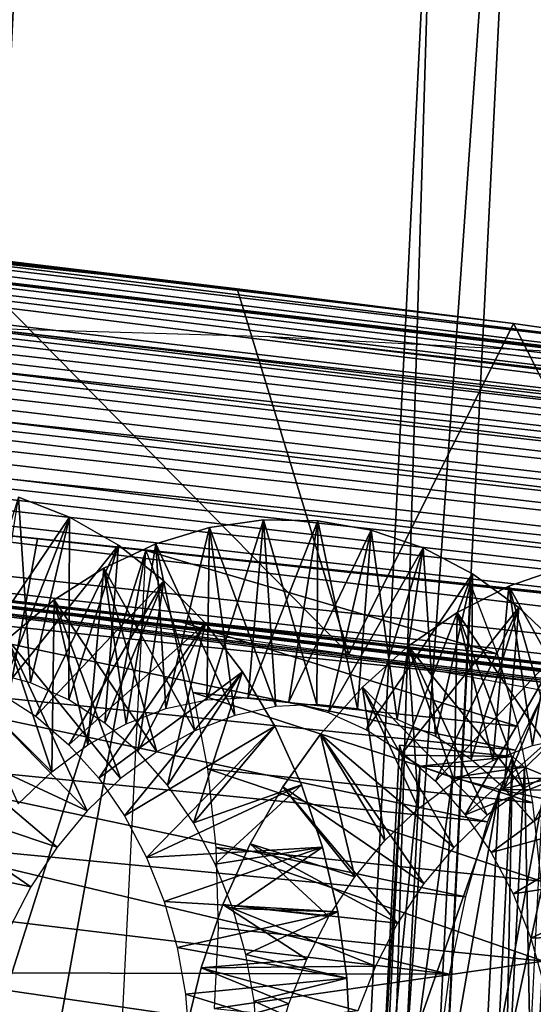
# Model space of a CAD drawing. Header units: millimetres. Extents: x -99 to 221, y -61 to 39.
# Tile 635 of 656: x 198.2 to 200.17, y 27.6 to 31.38. Entities that reach past the tile are written whole.
import ezdxf

# ---------------------------------------------------------------- set-up
doc = ezdxf.new("R2010")
doc.units = ezdxf.units.MM
doc.header["$LTSCALE"] = 33.374815
for name, color, linetype in [('101', 7, 'CONTINUOUS'), ('102', 7, 'CONTINUOUS'), ('103', 7, 'CONTINUOUS'), ('104', 7, 'CONTINUOUS'), ('112', 7, 'CONTINUOUS'), ('113', 7, 'CONTINUOUS'), ('114', 7, 'CONTINUOUS'), ('33', 7, 'CONTINUOUS'), ('34', 7, 'CONTINUOUS'), ('49', 7, 'CONTINUOUS'), ('72', 7, 'CONTINUOUS'), ('73', 7, 'CONTINUOUS'), ('93', 7, 'CONTINUOUS'), ('94', 7, 'CONTINUOUS'), ('98', 7, 'CONTINUOUS')]:
    doc.layers.add(name, color=color, linetype=linetype)

msp = doc.modelspace()

# ---------------------------------------------------------------- linework, layer by layer
at = {"layer": '101', "color": 7, "linetype": 'CONTINUOUS'}
for points in [[(199.6586, 28.5929, -225.7028), (200.0926, 28.5495, -226.1368), (199.67, 28.5539, -226.4726), (199.6586, 28.5929, -225.7028)], [(199.67, 28.5539, -226.4726), (200.0926, 28.5495, -226.1368), (199.738, 28.5122, -227.2392), (199.67, 28.5539, -226.4726)], [(200.0926, 28.5495, -226.1368), (200.1387, 28.5084, -226.9129), (199.738, 28.5122, -227.2392), (200.0926, 28.5495, -226.1368)], [(199.738, 28.5122, -227.2392), (200.1387, 28.5084, -226.9129), (199.8622, 28.468, -227.9987), (199.738, 28.5122, -227.2392)], [(200.1387, 28.5084, -226.9129), (200.2447, 28.4647, -227.6829), (199.8622, 28.468, -227.9987), (200.1387, 28.5084, -226.9129)], [(199.8622, 28.468, -227.9987), (200.2447, 28.4647, -227.6829), (200.0418, 28.4216, -228.7468), (199.8622, 28.468, -227.9987)], [(200.2447, 28.4647, -227.6829), (200.4101, 28.4184, -228.4423), (200.0418, 28.4216, -228.7468), (200.2447, 28.4647, -227.6829)], [(200.0418, 28.4216, -228.7468), (200.4101, 28.4184, -228.4423), (200.2761, 28.3733, -229.4795), (200.0418, 28.4216, -228.7468)]]:
    msp.add_3dface(points, dxfattribs=at)
at = {"layer": '102', "color": 7, "linetype": 'CONTINUOUS'}
for points in [[(199.5838, 27.0966, -225.628), (199.6586, 28.5929, -225.7028), (199.67, 28.5539, -226.4726), (199.5838, 27.0966, -225.628)], [(199.5952, 27.0576, -226.3978), (199.5838, 27.0966, -225.628), (199.67, 28.5539, -226.4726), (199.5952, 27.0576, -226.3978)], [(199.5952, 27.0576, -226.3978), (199.67, 28.5539, -226.4726), (199.738, 28.5122, -227.2392), (199.5952, 27.0576, -226.3978)], [(199.6632, 27.0159, -227.1645), (199.5952, 27.0576, -226.3978), (199.738, 28.5122, -227.2392), (199.6632, 27.0159, -227.1645)], [(199.6632, 27.0159, -227.1645), (199.738, 28.5122, -227.2392), (199.8622, 28.468, -227.9987), (199.6632, 27.0159, -227.1645)], [(199.7874, 26.9717, -227.9239), (199.6632, 27.0159, -227.1645), (199.8622, 28.468, -227.9987), (199.7874, 26.9717, -227.9239)], [(199.7874, 26.9717, -227.9239), (199.8622, 28.468, -227.9987), (200.0418, 28.4216, -228.7468), (199.7874, 26.9717, -227.9239)], [(199.9671, 26.9254, -228.672), (199.7874, 26.9717, -227.9239), (200.0418, 28.4216, -228.7468), (199.9671, 26.9254, -228.672)], [(199.9671, 26.9254, -228.672), (200.0418, 28.4216, -228.7468), (200.2761, 28.3733, -229.4795), (199.9671, 26.9254, -228.672)], [(200.2013, 26.877, -229.4047), (199.9671, 26.9254, -228.672), (200.2761, 28.3733, -229.4795), (200.2013, 26.877, -229.4047)]]:
    msp.add_3dface(points, dxfattribs=at)
at = {"layer": '103', "color": 7, "linetype": 'CONTINUOUS'}
for points in [[(199.5838, 27.0966, -225.628), (200.0926, 28.5495, -226.1368), (199.6586, 28.5929, -225.7028), (199.5838, 27.0966, -225.628)], [(199.5838, 27.0966, -225.628), (200.0179, 27.0533, -226.062), (200.0926, 28.5495, -226.1368), (199.5838, 27.0966, -225.628)]]:
    msp.add_3dface(points, dxfattribs=at)
at = {"layer": '104', "color": 7, "linetype": 'CONTINUOUS'}
for points in [[(200.0179, 27.0533, -226.062), (200.0639, 27.0122, -226.8381), (200.0926, 28.5495, -226.1368), (200.0179, 27.0533, -226.062)], [(200.0639, 27.0122, -226.8381), (200.1387, 28.5084, -226.9129), (200.0926, 28.5495, -226.1368), (200.0639, 27.0122, -226.8381)], [(200.0639, 27.0122, -226.8381), (200.1699, 26.9684, -227.6081), (200.1387, 28.5084, -226.9129), (200.0639, 27.0122, -226.8381)], [(200.1699, 26.9684, -227.6081), (200.2447, 28.4647, -227.6829), (200.1387, 28.5084, -226.9129), (200.1699, 26.9684, -227.6081)], [(200.1699, 26.9684, -227.6081), (200.3353, 26.9222, -228.3675), (200.2447, 28.4647, -227.6829), (200.1699, 26.9684, -227.6081)]]:
    msp.add_3dface(points, dxfattribs=at)
at = {"layer": '112', "color": 7, "linetype": 'CONTINUOUS'}
for points in [[(200.351, 29.1617, -230.6737), (199.9335, 29.2066, -230.2443), (199.7737, 26.01, -230.0845), (200.351, 29.1617, -230.6737)], [(200.7678, 29.1168, -231.1023), (200.351, 29.1617, -230.6737), (199.7737, 26.01, -230.0845), (200.7678, 29.1168, -231.1023)], [(199.7737, 26.01, -230.0845), (200.1915, 25.9703, -230.5142), (200.7678, 29.1168, -231.1023), (199.7737, 26.01, -230.0845)]]:
    msp.add_3dface(points, dxfattribs=at)
at = {"layer": '113', "color": 7, "linetype": 'CONTINUOUS'}
for points in [[(198.2652, 29.3862, -228.5286), (197.8477, 29.4311, -228.0993), (197.6866, 26.2085, -227.9382), (198.2652, 29.3862, -228.5286)], [(198.682, 29.3413, -228.9573), (198.2652, 29.3862, -228.5286), (197.6866, 26.2085, -227.9382), (198.682, 29.3413, -228.9573)], [(197.6866, 26.2085, -227.9382), (198.1044, 26.1688, -228.3678), (198.682, 29.3413, -228.9573), (197.6866, 26.2085, -227.9382)], [(198.5215, 26.1291, -228.7967), (198.682, 29.3413, -228.9573), (198.1044, 26.1688, -228.3678), (198.5215, 26.1291, -228.7967)]]:
    msp.add_3dface(points, dxfattribs=at)
at = {"layer": '114', "color": 7, "linetype": 'CONTINUOUS'}
msp.add_3dface([(200.5038, 25.6397, -237.2576), (200.0741, 25.6794, -236.8397), (200.2317, 28.8322, -236.9973), (200.5038, 25.6397, -237.2576)], dxfattribs=at)
at = {"layer": '33', "color": 7, "linetype": 'CONTINUOUS'}
for points in [[(198.4073, 36.1419, -212.6153), (194.9749, 2.5358, -212.6885), (196.5407, 36.8338, -214.551), (198.4073, 36.1419, -212.6153)], [(198.4073, 36.1419, -212.6153), (193.6646, -58.7521, -207.8727), (194.2771, -22.8143, -210.8524), (198.4073, 36.1419, -212.6153)], [(200.2358, 35.3009, -210.7027), (193.6646, -58.7521, -207.8727), (198.4073, 36.1419, -212.6153), (200.2358, 35.3009, -210.7027)], [(194.2771, -22.8143, -210.8524), (195.4275, 0.2041, -212.0029), (198.4073, 36.1419, -212.6153), (194.2771, -22.8143, -210.8524)], [(195.1232, 2.1895, -212.5057), (194.9749, 2.5358, -212.6885), (198.4073, 36.1419, -212.6153), (195.1232, 2.1895, -212.5057)], [(195.2437, 1.8207, -212.3482), (195.1232, 2.1895, -212.5057), (198.4073, 36.1419, -212.6153), (195.2437, 1.8207, -212.3482)], [(195.3353, 1.4335, -212.218), (195.2437, 1.8207, -212.3482), (198.4073, 36.1419, -212.6153), (195.3353, 1.4335, -212.218)], [(195.3968, 1.032, -212.1163), (195.3353, 1.4335, -212.218), (198.4073, 36.1419, -212.6153), (195.3968, 1.032, -212.1163)], [(195.4277, 0.6208, -212.0443), (195.3968, 1.032, -212.1163), (198.4073, 36.1419, -212.6153), (195.4277, 0.6208, -212.0443)], [(195.4275, 0.2041, -212.0029), (195.4277, 0.6208, -212.0443), (198.4073, 36.1419, -212.6153), (195.4275, 0.2041, -212.0029)], [(195.5772, -57.9111, -206.0442), (193.6646, -58.7521, -207.8727), (200.2358, 35.3009, -210.7027), (195.5772, -57.9111, -206.0442)], [(202.0207, 34.3131, -208.819), (195.5772, -57.9111, -206.0442), (200.2358, 35.3009, -210.7027), (202.0207, 34.3131, -208.819)], [(197.4609, -56.9233, -204.2592), (195.5772, -57.9111, -206.0442), (202.0207, 34.3131, -208.819), (197.4609, -56.9233, -204.2592)], [(203.7563, 33.1819, -206.9705), (197.4609, -56.9233, -204.2592), (202.0207, 34.3131, -208.819), (203.7563, 33.1819, -206.9705)], [(199.3095, -55.7921, -202.5237), (197.4609, -56.9233, -204.2592), (203.7563, 33.1819, -206.9705), (199.3095, -55.7921, -202.5237)], [(205.4371, 31.9106, -205.1626), (199.3095, -55.7921, -202.5237), (203.7563, 33.1819, -206.9705), (205.4371, 31.9106, -205.1626)], [(201.1174, -54.5208, -200.8429), (199.3095, -55.7921, -202.5237), (205.4371, 31.9106, -205.1626), (201.1174, -54.5208, -200.8429)]]:
    msp.add_3dface(points, dxfattribs=at)
at = {"layer": '34', "color": 7, "linetype": 'CONTINUOUS'}
for points in [[(199.7943, 32.4747, -199.5198), (198.1135, 33.7459, -201.3277), (195.4746, -53.9568, -195.2001), (199.7943, 32.4747, -199.5198)], [(197.236, -52.5496, -193.5794), (199.7943, 32.4747, -199.5198), (195.4746, -53.9568, -195.2001), (197.236, -52.5496, -193.5794)], [(201.415, 31.0675, -197.7584), (199.7943, 32.4747, -199.5198), (197.236, -52.5496, -193.5794), (201.415, 31.0675, -197.7584)], [(198.9454, -51.0108, -192.0238), (201.415, 31.0675, -197.7584), (197.236, -52.5496, -193.5794), (198.9454, -51.0108, -192.0238)], [(202.9706, 29.5287, -196.049), (201.415, 31.0675, -197.7584), (198.9454, -51.0108, -192.0238), (202.9706, 29.5287, -196.049)], [(200.5973, -49.3454, -190.5384), (202.9706, 29.5287, -196.049), (198.9454, -51.0108, -192.0238), (200.5973, -49.3454, -190.5384)]]:
    msp.add_3dface(points, dxfattribs=at)
at = {"layer": '49', "color": 7, "linetype": 'CONTINUOUS'}
msp.add_3dface([(199.7943, 32.4747, -199.5198), (201.415, 31.0675, -197.7584), (200.3398, 32.876, -199.7233), (199.7943, 32.4747, -199.5198)], dxfattribs=at)
at = {"layer": '72', "linetype": 'CONTINUOUS'}
for points in [[(198.3888, 29.4687, -231.0031), (198.1916, 29.5453, -231.1492), (197.9742, 28.8588, -231.0584), (198.3888, 29.4687, -231.0031)], [(198.1212, 28.7929, -230.9693), (198.3888, 29.4687, -231.0031), (197.9742, 28.8588, -231.0584), (198.1212, 28.7929, -230.9693)], [(198.5762, 29.3612, -230.8638), (198.3888, 29.4687, -231.0031), (198.1212, 28.7929, -230.9693), (198.5762, 29.3612, -230.8638)], [(199.0756, 28.7758, -232.6557), (199.1353, 29.4584, -232.8994), (198.9173, 28.7671, -232.7488), (199.0756, 28.7758, -232.6557)], [(199.1353, 29.4584, -232.8994), (198.9266, 29.4287, -233.0464), (198.9173, 28.7671, -232.7488), (199.1353, 29.4584, -232.8994)], [(199.3439, 29.4552, -232.7492), (199.1353, 29.4584, -232.8994), (199.0756, 28.7758, -232.6557), (199.3439, 29.4552, -232.7492)], [(199.232, 28.7593, -232.5618), (199.3439, 29.4552, -232.7492), (199.0756, 28.7758, -232.6557), (199.232, 28.7593, -232.5618)], [(199.5494, 29.4191, -232.5989), (199.3439, 29.4552, -232.7492), (199.232, 28.7593, -232.5618), (199.5494, 29.4191, -232.5989)], [(198.9266, 29.4287, -233.0464), (198.7207, 29.3668, -233.1873), (198.7594, 28.733, -232.8386), (198.9266, 29.4287, -233.0464)], [(198.9173, 28.7671, -232.7488), (198.9266, 29.4287, -233.0464), (198.7594, 28.733, -232.8386), (198.9173, 28.7671, -232.7488)], [(199.3847, 28.7179, -232.4692), (199.5494, 29.4191, -232.5989), (199.232, 28.7593, -232.5618), (199.3847, 28.7179, -232.4692)], [(199.7486, 29.3508, -232.4516), (199.5494, 29.4191, -232.5989), (199.3847, 28.7179, -232.4692), (199.7486, 29.3508, -232.4516)], [(198.2591, 28.7042, -230.8868), (198.5762, 29.3612, -230.8638), (198.1212, 28.7929, -230.9693), (198.2591, 28.7042, -230.8868)], [(198.7511, 29.2248, -230.7339), (198.5762, 29.3612, -230.8638), (198.2591, 28.7042, -230.8868), (198.7511, 29.2248, -230.7339)], [(198.7207, 29.3668, -233.1873), (198.5208, 29.2736, -233.3192), (198.6059, 28.6747, -232.9218), (198.7207, 29.3668, -233.1873)], [(198.7594, 28.733, -232.8386), (198.7207, 29.3668, -233.1873), (198.6059, 28.6747, -232.9218), (198.7594, 28.733, -232.8386)], [(199.5316, 28.652, -232.3801), (199.7486, 29.3508, -232.4516), (199.3847, 28.7179, -232.4692), (199.5316, 28.652, -232.3801)], [(199.9388, 29.2513, -232.3102), (199.7486, 29.3508, -232.4516), (199.5316, 28.652, -232.3801), (199.9388, 29.2513, -232.3102)], [(198.5208, 29.2736, -233.3192), (198.3295, 29.1508, -233.4394), (198.4594, 28.5936, -232.9961), (198.5208, 29.2736, -233.3192)], [(198.6059, 28.6747, -232.9218), (198.5208, 29.2736, -233.3192), (198.4594, 28.5936, -232.9961), (198.6059, 28.6747, -232.9218)], [(200.2829, 29.2745, -234.4948), (200.0783, 29.2043, -234.6336), (200.1698, 28.5919, -234.2495), (200.2829, 29.2745, -234.4948)], [(200.3275, 28.626, -234.1598), (200.2829, 29.2745, -234.4948), (200.1698, 28.5919, -234.2495), (200.3275, 28.626, -234.1598)], [(198.3861, 28.5944, -230.813), (198.7511, 29.2248, -230.7339), (198.2591, 28.7042, -230.8868), (198.3861, 28.5944, -230.813)], [(198.9111, 29.0615, -230.6164), (198.7511, 29.2248, -230.7339), (198.3861, 28.5944, -230.813), (198.9111, 29.0615, -230.6164)], [(199.6695, 28.5634, -232.2976), (199.9388, 29.2513, -232.3102), (199.5316, 28.652, -232.3801), (199.6695, 28.5634, -232.2976)], [(200.1172, 29.1222, -232.1776), (199.9388, 29.2513, -232.3102), (199.6695, 28.5634, -232.2976), (200.1172, 29.1222, -232.1776)], [(200.0783, 29.2043, -234.6336), (199.8803, 29.1032, -234.7627), (200.0166, 28.5337, -234.3325), (200.0783, 29.2043, -234.6336)], [(200.1698, 28.5919, -234.2495), (200.0783, 29.2043, -234.6336), (200.0166, 28.5337, -234.3325), (200.1698, 28.5919, -234.2495)], [(198.3295, 29.1508, -233.4394), (198.1498, 29.0006, -233.5454), (198.3202, 28.4905, -233.0602), (198.3295, 29.1508, -233.4394)], [(198.4594, 28.5936, -232.9961), (198.3295, 29.1508, -233.4394), (198.3202, 28.4905, -233.0602), (198.4594, 28.5936, -232.9961)], [(199.7966, 28.4536, -232.2238), (200.1172, 29.1222, -232.1776), (199.6695, 28.5634, -232.2976), (199.7966, 28.4536, -232.2238)], [(200.2814, 28.9658, -232.0566), (200.1172, 29.1222, -232.1776), (199.7966, 28.4536, -232.2238), (200.2814, 28.9658, -232.0566)], [(199.8803, 29.1032, -234.7627), (199.6919, 28.973, -234.8794), (199.8701, 28.4527, -234.4068), (199.8803, 29.1032, -234.7627)], [(200.0166, 28.5337, -234.3325), (199.8803, 29.1032, -234.7627), (199.8701, 28.4527, -234.4068), (200.0166, 28.5337, -234.3325)], [(198.5005, 28.4656, -230.75), (198.9111, 29.0615, -230.6164), (198.3861, 28.5944, -230.813), (198.5005, 28.4656, -230.75)], [(199.054, 28.8742, -230.5135), (198.9111, 29.0615, -230.6164), (198.5005, 28.4656, -230.75), (199.054, 28.8742, -230.5135)], [(198.1498, 29.0006, -233.5454), (197.9842, 28.8256, -233.6347), (198.3202, 28.4905, -233.0602), (198.1498, 29.0006, -233.5454)], [(199.6919, 28.973, -234.8794), (199.5156, 28.816, -234.9812), (199.731, 28.3495, -234.4709), (199.6919, 28.973, -234.8794)], [(199.8701, 28.4527, -234.4068), (199.6919, 28.973, -234.8794), (199.731, 28.3495, -234.4709), (199.8701, 28.4527, -234.4068)], [(199.911, 28.3248, -232.1607), (200.2814, 28.9658, -232.0566), (199.7966, 28.4536, -232.2238), (199.911, 28.3248, -232.1607)], [(200.429, 28.7845, -231.9496), (200.2814, 28.9658, -232.0566), (199.911, 28.3248, -232.1607), (200.429, 28.7845, -231.9496)], [(198.6004, 28.3203, -230.6997), (199.054, 28.8742, -230.5135), (198.5005, 28.4656, -230.75), (198.6004, 28.3203, -230.6997)], [(199.1778, 28.666, -230.4277), (199.054, 28.8742, -230.5135), (198.6004, 28.3203, -230.6997), (199.1778, 28.666, -230.4277)], [(198.3202, 28.4905, -233.0602), (197.9842, 28.8256, -233.6347), (198.1912, 28.3671, -233.1119), (198.3202, 28.4905, -233.0602)], [(199.5156, 28.816, -234.9812), (199.3541, 28.6349, -235.0659), (199.6021, 28.2263, -234.5225), (199.5156, 28.816, -234.9812)], [(199.731, 28.3495, -234.4709), (199.5156, 28.816, -234.9812), (199.6021, 28.2263, -234.5225), (199.731, 28.3495, -234.4709)], [(200.5579, 28.5814, -231.8591), (200.429, 28.7845, -231.9496), (199.911, 28.3248, -232.1607), (200.5579, 28.5814, -231.8591)], [(198.6848, 28.1613, -230.6637), (199.1778, 28.666, -230.4277), (198.6004, 28.3203, -230.6997), (198.6848, 28.1613, -230.6637)], [(199.2809, 28.4402, -230.3607), (199.1778, 28.666, -230.4277), (198.6848, 28.1613, -230.6637), (199.2809, 28.4402, -230.3607)], [(199.3541, 28.6349, -235.0659), (199.2094, 28.4328, -235.1316), (199.4868, 28.0869, -234.5593), (199.3541, 28.6349, -235.0659)], [(199.6021, 28.2263, -234.5225), (199.3541, 28.6349, -235.0659), (199.4868, 28.0869, -234.5593), (199.6021, 28.2263, -234.5225)], [(200.0109, 28.1797, -232.1105), (200.5579, 28.5814, -231.8591), (199.911, 28.3248, -232.1607), (200.0109, 28.1797, -232.1105)], [(200.6667, 28.3599, -231.787), (200.5579, 28.5814, -231.8591), (200.0109, 28.1797, -232.1105), (200.6667, 28.3599, -231.787)], [(199.3622, 28.2008, -230.3142), (199.2809, 28.4402, -230.3607), (198.6848, 28.1613, -230.6637), (199.3622, 28.2008, -230.3142)], [(199.2094, 28.4328, -235.1316), (199.0837, 28.2132, -235.1766), (199.4868, 28.0869, -234.5593), (199.2094, 28.4328, -235.1316)], [(200.0953, 28.0207, -232.0745), (200.6667, 28.3599, -231.787), (200.0109, 28.1797, -232.1105), (200.0953, 28.0207, -232.0745)], [(200.7538, 28.1237, -231.7351), (200.6667, 28.3599, -231.787), (200.0953, 28.0207, -232.0745), (200.7538, 28.1237, -231.7351)], [(198.7525, 27.9912, -230.6434), (199.3622, 28.2008, -230.3142), (198.6848, 28.1613, -230.6637), (198.7525, 27.9912, -230.6434)], [(199.4207, 27.9517, -230.2896), (199.3622, 28.2008, -230.3142), (198.7525, 27.9912, -230.6434), (199.4207, 27.9517, -230.2896)], [(199.0837, 28.2132, -235.1766), (198.9784, 27.9798, -235.1998), (199.3863, 27.9344, -234.5801), (199.0837, 28.2132, -235.1766)], [(199.4868, 28.0869, -234.5593), (199.0837, 28.2132, -235.1766), (199.3863, 27.9344, -234.5801), (199.4868, 28.0869, -234.5593)], [(200.1631, 27.8505, -232.0542), (200.7538, 28.1237, -231.7351), (200.0953, 28.0207, -232.0745), (200.1631, 27.8505, -232.0542)], [(200.8183, 27.8768, -231.7046), (200.7538, 28.1237, -231.7351), (200.1631, 27.8505, -232.0542), (200.8183, 27.8768, -231.7046)], [(198.8025, 27.8145, -230.6401), (199.4207, 27.9517, -230.2896), (198.7525, 27.9912, -230.6434), (198.8025, 27.8145, -230.6401)], [(198.9784, 27.9798, -235.1998), (198.895, 27.7367, -235.2002), (199.3011, 27.7699, -234.584), (198.9784, 27.9798, -235.1998)], [(199.3863, 27.9344, -234.5801), (198.9784, 27.9798, -235.1998), (199.3011, 27.7699, -234.584), (199.3863, 27.9344, -234.5801)], [(199.4559, 27.6971, -230.2877), (199.4207, 27.9517, -230.2896), (198.8025, 27.8145, -230.6401), (199.4559, 27.6971, -230.2877)], [(200.2132, 27.6735, -232.0508), (200.8183, 27.8768, -231.7046), (200.1631, 27.8505, -232.0542), (200.2132, 27.6735, -232.0508)], [(198.8345, 27.6348, -230.6543), (199.4559, 27.6971, -230.2877), (198.8025, 27.8145, -230.6401), (198.8345, 27.6348, -230.6543)], [(199.3011, 27.7699, -234.584), (198.895, 27.7367, -235.2002), (199.2328, 27.5978, -234.5701), (199.3011, 27.7699, -234.584)], [(198.895, 27.7367, -235.2002), (198.8343, 27.488, -235.1773), (199.2328, 27.5978, -234.5701), (198.895, 27.7367, -235.2002)], [(199.4677, 27.4412, -230.3091), (199.4559, 27.6971, -230.2877), (198.8345, 27.6348, -230.6543), (199.4677, 27.4412, -230.3091)], [(198.8487, 27.4539, -230.6865), (199.4677, 27.4412, -230.3091), (198.8345, 27.6348, -230.6543), (198.8487, 27.4539, -230.6865)], [(199.2328, 27.5978, -234.5701), (198.8343, 27.488, -235.1773), (199.1828, 27.4232, -234.5381), (199.2328, 27.5978, -234.5701)]]:
    msp.add_3dface(points, dxfattribs=at)
at = {"layer": '73', "linetype": 'CONTINUOUS'}
for points in [[(198.0859, 28.8738, -231.4157), (198.1916, 29.5453, -231.1492), (198.2387, 28.8324, -231.323), (198.0859, 28.8738, -231.4157)], [(198.1916, 29.5453, -231.1492), (198.3888, 29.4687, -231.0031), (198.2387, 28.8324, -231.323), (198.1916, 29.5453, -231.1492)], [(198.2387, 28.8324, -231.323), (198.3888, 29.4687, -231.0031), (198.3858, 28.7664, -231.2339), (198.2387, 28.8324, -231.323)], [(198.3888, 29.4687, -231.0031), (198.5762, 29.3612, -230.8638), (198.3858, 28.7664, -231.2339), (198.3888, 29.4687, -231.0031)], [(198.9266, 29.4287, -233.0464), (199.1353, 29.4584, -232.8994), (199.1819, 28.7406, -233.0134), (198.9266, 29.4287, -233.0464)], [(199.1353, 29.4584, -232.8994), (199.3439, 29.4552, -232.7492), (199.3402, 28.7493, -232.9203), (199.1353, 29.4584, -232.8994)], [(199.1819, 28.7406, -233.0134), (199.1353, 29.4584, -232.8994), (199.3402, 28.7493, -232.9203), (199.1819, 28.7406, -233.0134)], [(199.3402, 28.7493, -232.9203), (199.3439, 29.4552, -232.7492), (199.4966, 28.7328, -232.8264), (199.3402, 28.7493, -232.9203)], [(199.3439, 29.4552, -232.7492), (199.5494, 29.4191, -232.5989), (199.4966, 28.7328, -232.8264), (199.3439, 29.4552, -232.7492)], [(198.7207, 29.3668, -233.1873), (198.9266, 29.4287, -233.0464), (199.024, 28.7066, -233.1032), (198.7207, 29.3668, -233.1873)], [(199.024, 28.7066, -233.1032), (198.9266, 29.4287, -233.0464), (199.1819, 28.7406, -233.0134), (199.024, 28.7066, -233.1032)], [(199.4966, 28.7328, -232.8264), (199.5494, 29.4191, -232.5989), (199.6493, 28.6914, -232.7338), (199.4966, 28.7328, -232.8264)], [(199.5494, 29.4191, -232.5989), (199.7486, 29.3508, -232.4516), (199.6493, 28.6914, -232.7338), (199.5494, 29.4191, -232.5989)], [(198.3858, 28.7664, -231.2339), (198.5762, 29.3612, -230.8638), (198.5237, 28.6777, -231.1514), (198.3858, 28.7664, -231.2339)], [(198.5208, 29.2736, -233.3192), (198.7207, 29.3668, -233.1873), (198.8705, 28.6482, -233.1864), (198.5208, 29.2736, -233.3192)], [(198.5762, 29.3612, -230.8638), (198.7511, 29.2248, -230.7339), (198.5237, 28.6777, -231.1514), (198.5762, 29.3612, -230.8638)], [(198.8705, 28.6482, -233.1864), (198.7207, 29.3668, -233.1873), (199.024, 28.7066, -233.1032), (198.8705, 28.6482, -233.1864)], [(199.6493, 28.6914, -232.7338), (199.7486, 29.3508, -232.4516), (199.7962, 28.6256, -232.6447), (199.6493, 28.6914, -232.7338)], [(199.7486, 29.3508, -232.4516), (199.9388, 29.2513, -232.3102), (199.7962, 28.6256, -232.6447), (199.7486, 29.3508, -232.4516)], [(198.3295, 29.1508, -233.4394), (198.5208, 29.2736, -233.3192), (198.7239, 28.5672, -233.2607), (198.3295, 29.1508, -233.4394)], [(198.7239, 28.5672, -233.2607), (198.5208, 29.2736, -233.3192), (198.8705, 28.6482, -233.1864), (198.7239, 28.5672, -233.2607)], [(200.0783, 29.2043, -234.6336), (200.2829, 29.2745, -234.4948), (200.4344, 28.5655, -234.514), (200.0783, 29.2043, -234.6336)], [(198.5237, 28.6777, -231.1514), (198.7511, 29.2248, -230.7339), (198.6507, 28.5679, -231.0776), (198.5237, 28.6777, -231.1514)], [(198.7511, 29.2248, -230.7339), (198.9111, 29.0615, -230.6164), (198.6507, 28.5679, -231.0776), (198.7511, 29.2248, -230.7339)], [(199.7962, 28.6256, -232.6447), (199.9388, 29.2513, -232.3102), (199.9341, 28.537, -232.5622), (199.7962, 28.6256, -232.6447)], [(199.9388, 29.2513, -232.3102), (200.1172, 29.1222, -232.1776), (199.9341, 28.537, -232.5622), (199.9388, 29.2513, -232.3102)], [(199.8803, 29.1032, -234.7627), (200.0783, 29.2043, -234.6336), (200.2812, 28.5072, -234.5971), (199.8803, 29.1032, -234.7627)], [(200.2812, 28.5072, -234.5971), (200.0783, 29.2043, -234.6336), (200.4344, 28.5655, -234.514), (200.2812, 28.5072, -234.5971)], [(198.1498, 29.0006, -233.5454), (198.3295, 29.1508, -233.4394), (198.5848, 28.464, -233.3248), (198.1498, 29.0006, -233.5454)], [(198.5848, 28.464, -233.3248), (198.3295, 29.1508, -233.4394), (198.7239, 28.5672, -233.2607), (198.5848, 28.464, -233.3248)], [(199.9341, 28.537, -232.5622), (200.1172, 29.1222, -232.1776), (200.0612, 28.4271, -232.4884), (199.9341, 28.537, -232.5622)], [(200.1172, 29.1222, -232.1776), (200.2814, 28.9658, -232.0566), (200.0612, 28.4271, -232.4884), (200.1172, 29.1222, -232.1776)], [(199.6919, 28.973, -234.8794), (199.8803, 29.1032, -234.7627), (200.1347, 28.4262, -234.6714), (199.6919, 28.973, -234.8794)], [(200.1347, 28.4262, -234.6714), (199.8803, 29.1032, -234.7627), (200.2812, 28.5072, -234.5971), (200.1347, 28.4262, -234.6714)], [(198.6507, 28.5679, -231.0776), (198.9111, 29.0615, -230.6164), (198.7651, 28.4391, -231.0146), (198.6507, 28.5679, -231.0776)], [(198.9111, 29.0615, -230.6164), (199.054, 28.8742, -230.5135), (198.7651, 28.4391, -231.0146), (198.9111, 29.0615, -230.6164)], [(197.9842, 28.8256, -233.6347), (198.1498, 29.0006, -233.5454), (198.4558, 28.3406, -233.3765), (197.9842, 28.8256, -233.6347)], [(198.4558, 28.3406, -233.3765), (198.1498, 29.0006, -233.5454), (198.5848, 28.464, -233.3248), (198.4558, 28.3406, -233.3765)], [(199.5156, 28.816, -234.9812), (199.6919, 28.973, -234.8794), (199.9956, 28.3231, -234.7355), (199.5156, 28.816, -234.9812)], [(199.9956, 28.3231, -234.7355), (199.6919, 28.973, -234.8794), (200.1347, 28.4262, -234.6714), (199.9956, 28.3231, -234.7355)], [(200.2814, 28.9658, -232.0566), (200.429, 28.7845, -231.9496), (200.0612, 28.4271, -232.4884), (200.2814, 28.9658, -232.0566)], [(198.7651, 28.4391, -231.0146), (199.054, 28.8742, -230.5135), (198.865, 28.2939, -230.9643), (198.7651, 28.4391, -231.0146)], [(199.054, 28.8742, -230.5135), (199.1778, 28.666, -230.4277), (198.865, 28.2939, -230.9643), (199.054, 28.8742, -230.5135)], [(197.8349, 28.6287, -233.7056), (197.9842, 28.8256, -233.6347), (198.4558, 28.3406, -233.3765), (197.8349, 28.6287, -233.7056)], [(199.3541, 28.6349, -235.0659), (199.5156, 28.816, -234.9812), (199.8667, 28.1998, -234.7871), (199.3541, 28.6349, -235.0659)], [(199.8667, 28.1998, -234.7871), (199.5156, 28.816, -234.9812), (199.9956, 28.3231, -234.7355), (199.8667, 28.1998, -234.7871)], [(200.0612, 28.4271, -232.4884), (200.429, 28.7845, -231.9496), (200.1756, 28.2983, -232.4253), (200.0612, 28.4271, -232.4884)], [(199.1778, 28.666, -230.4277), (199.2809, 28.4402, -230.3607), (198.865, 28.2939, -230.9643), (199.1778, 28.666, -230.4277)], [(197.704, 28.4133, -233.7562), (197.8349, 28.6287, -233.7056), (198.3404, 28.2011, -233.4132), (197.704, 28.4133, -233.7562)], [(198.3404, 28.2011, -233.4132), (197.8349, 28.6287, -233.7056), (198.4558, 28.3406, -233.3765), (198.3404, 28.2011, -233.4132)], [(199.2094, 28.4328, -235.1316), (199.3541, 28.6349, -235.0659), (199.7514, 28.0605, -234.8239), (199.2094, 28.4328, -235.1316)], [(199.7514, 28.0605, -234.8239), (199.3541, 28.6349, -235.0659), (199.8667, 28.1998, -234.7871), (199.7514, 28.0605, -234.8239)], [(198.865, 28.2939, -230.9643), (199.2809, 28.4402, -230.3607), (198.9494, 28.1349, -230.9283), (198.865, 28.2939, -230.9643)], [(199.2809, 28.4402, -230.3607), (199.3622, 28.2008, -230.3142), (198.9494, 28.1349, -230.9283), (199.2809, 28.4402, -230.3607)], [(199.0837, 28.2132, -235.1766), (199.2094, 28.4328, -235.1316), (199.6509, 27.9079, -234.8447), (199.0837, 28.2132, -235.1766)], [(199.6509, 27.9079, -234.8447), (199.2094, 28.4328, -235.1316), (199.7514, 28.0605, -234.8239), (199.6509, 27.9079, -234.8447)], [(197.5933, 28.1832, -233.7852), (197.704, 28.4133, -233.7562), (198.24, 28.0486, -233.434), (197.5933, 28.1832, -233.7852)], [(198.24, 28.0486, -233.434), (197.704, 28.4133, -233.7562), (198.3404, 28.2011, -233.4132), (198.24, 28.0486, -233.434)], [(198.9494, 28.1349, -230.9283), (199.3622, 28.2008, -230.3142), (199.0171, 27.9648, -230.908), (198.9494, 28.1349, -230.9283)], [(198.9784, 27.9798, -235.1998), (199.0837, 28.2132, -235.1766), (199.6509, 27.9079, -234.8447), (198.9784, 27.9798, -235.1998)], [(199.3622, 28.2008, -230.3142), (199.4207, 27.9517, -230.2896), (199.0171, 27.9648, -230.908), (199.3622, 28.2008, -230.3142)], [(198.1549, 27.8843, -233.4379), (197.5933, 28.1832, -233.7852), (198.24, 28.0486, -233.434), (198.1549, 27.8843, -233.4379)], [(198.895, 27.7367, -235.2002), (198.9784, 27.9798, -235.1998), (199.5657, 27.7435, -234.8486), (198.895, 27.7367, -235.2002)], [(199.5657, 27.7435, -234.8486), (198.9784, 27.9798, -235.1998), (199.6509, 27.9079, -234.8447), (199.5657, 27.7435, -234.8486)], [(199.0171, 27.9648, -230.908), (199.4207, 27.9517, -230.2896), (199.0671, 27.7881, -230.9047), (199.0171, 27.9648, -230.908)], [(199.4207, 27.9517, -230.2896), (199.4559, 27.6971, -230.2877), (199.0671, 27.7881, -230.9047), (199.4207, 27.9517, -230.2896)], [(199.0671, 27.7881, -230.9047), (199.4559, 27.6971, -230.2877), (199.0991, 27.6083, -230.9189), (199.0671, 27.7881, -230.9047)], [(198.8343, 27.488, -235.1773), (198.895, 27.7367, -235.2002), (199.4974, 27.5713, -234.8347), (198.8343, 27.488, -235.1773)], [(199.4974, 27.5713, -234.8347), (198.895, 27.7367, -235.2002), (199.5657, 27.7435, -234.8486), (199.4974, 27.5713, -234.8347)], [(199.4559, 27.6971, -230.2877), (199.4677, 27.4412, -230.3091), (199.0991, 27.6083, -230.9189), (199.4559, 27.6971, -230.2877)], [(199.0991, 27.6083, -230.9189), (199.4677, 27.4412, -230.3091), (199.1133, 27.4275, -230.9511), (199.0991, 27.6083, -230.9189)]]:
    msp.add_3dface(points, dxfattribs=at)
at = {"layer": '93', "color": 7, "linetype": 'CONTINUOUS'}
for points in [[(188.4158, 31.3565, -223.4045), (188.6489, 31.4494, -223.1806), (209.2434, 28.9003, -244.0248), (188.4158, 31.3565, -223.4045)], [(209.2434, 28.9003, -244.0248), (188.6489, 31.4494, -223.1806), (209.3488, 28.9457, -243.9239), (209.2434, 28.9003, -244.0248)], [(209.3488, 28.9457, -243.9239), (188.6489, 31.4494, -223.1806), (209.4554, 28.9825, -243.821), (209.3488, 28.9457, -243.9239)], [(209.4554, 28.9825, -243.821), (188.6489, 31.4494, -223.1806), (191.7239, 31.1277, -226.0186), (209.4554, 28.9825, -243.821)], [(188.1895, 31.2281, -223.6179), (188.4158, 31.3565, -223.4045), (209.1397, 28.8464, -244.1231), (188.1895, 31.2281, -223.6179)], [(209.1397, 28.8464, -244.1231), (188.4158, 31.3565, -223.4045), (209.2434, 28.9003, -244.0248), (209.1397, 28.8464, -244.1231)], [(187.9732, 31.0658, -223.8179), (188.1895, 31.2281, -223.6179), (208.9387, 28.714, -244.3108), (187.9732, 31.0658, -223.8179)], [(209.038, 28.7842, -244.2185), (188.1895, 31.2281, -223.6179), (209.1397, 28.8464, -244.1231), (209.038, 28.7842, -244.2185)], [(208.9387, 28.714, -244.3108), (188.1895, 31.2281, -223.6179), (209.038, 28.7842, -244.2185), (208.9387, 28.714, -244.3108)], [(193.3143, 30.992, -227.2429), (202.1774, 29.8971, -236.3307), (191.7239, 31.1277, -226.0186), (193.3143, 30.992, -227.2429)], [(209.563, 29.0104, -243.7162), (209.4554, 28.9825, -243.821), (191.7239, 31.1277, -226.0186), (209.563, 29.0104, -243.7162)], [(209.563, 29.0104, -243.7162), (191.7239, 31.1277, -226.0186), (205.8948, 29.4508, -240.048), (209.563, 29.0104, -243.7162)], [(202.1774, 29.8971, -236.3307), (205.8948, 29.4508, -240.048), (191.7239, 31.1277, -226.0186), (202.1774, 29.8971, -236.3307)], [(187.7695, 30.8716, -224.0023), (187.9732, 31.0658, -223.8179), (208.7486, 28.5501, -244.4846), (187.7695, 30.8716, -224.0023)], [(208.7486, 28.5501, -244.4846), (187.9732, 31.0658, -223.8179), (208.8421, 28.6358, -244.3996), (208.7486, 28.5501, -244.4846)], [(208.8421, 28.6358, -244.3996), (187.9732, 31.0658, -223.8179), (208.9387, 28.714, -244.3108), (208.8421, 28.6358, -244.3996)], [(201.1473, 30.0635, -234.9824), (202.1774, 29.8971, -236.3307), (193.3143, 30.992, -227.2429), (201.1473, 30.0635, -234.9824)], [(194.895, 30.8344, -228.4591), (201.1473, 30.0635, -234.9824), (193.3143, 30.992, -227.2429), (194.895, 30.8344, -228.4591)], [(187.5809, 30.6479, -224.1685), (187.7695, 30.8716, -224.0023), (208.5719, 28.3572, -244.642), (187.5809, 30.6479, -224.1685)], [(208.5719, 28.3572, -244.642), (187.7695, 30.8716, -224.0023), (208.6584, 28.4572, -244.5655), (208.5719, 28.3572, -244.642)], [(208.6584, 28.4572, -244.5655), (187.7695, 30.8716, -224.0023), (208.7486, 28.5501, -244.4846), (208.6584, 28.4572, -244.5655)], [(200.0966, 30.2138, -233.6076), (201.1473, 30.0635, -234.9824), (194.895, 30.8344, -228.4591), (200.0966, 30.2138, -233.6076)], [(196.4512, 30.6566, -229.6561), (200.0966, 30.2138, -233.6076), (194.895, 30.8344, -228.4591), (196.4512, 30.6566, -229.6561)], [(187.4099, 30.3977, -224.3145), (187.5809, 30.6479, -224.1685), (208.4111, 28.1379, -244.7809), (187.4099, 30.3977, -224.3145)], [(208.4111, 28.1379, -244.7809), (187.5809, 30.6479, -224.1685), (208.4894, 28.2507, -244.7139), (208.4111, 28.1379, -244.7809)], [(208.4894, 28.2507, -244.7139), (187.5809, 30.6479, -224.1685), (208.5719, 28.3572, -244.642), (208.4894, 28.2507, -244.7139)], [(199.034, 30.3467, -232.2174), (200.0966, 30.2138, -233.6076), (196.4512, 30.6566, -229.6561), (199.034, 30.3467, -232.2174)], [(197.968, 30.4608, -230.823), (199.034, 30.3467, -232.2174), (196.4512, 30.6566, -229.6561), (197.968, 30.4608, -230.823)], [(208.3374, 28.0193, -244.8427), (187.4099, 30.3977, -224.3145), (208.4111, 28.1379, -244.7809), (208.3374, 28.0193, -244.8427)], [(187.4099, 30.3977, -224.3145), (208.3374, 28.0193, -244.8427), (206.8097, 28.1425, -243.3936), (187.4099, 30.3977, -224.3145)], [(205.9517, 28.2325, -242.5593), (187.4099, 30.3977, -224.3145), (206.3811, 28.1875, -242.9769), (205.9517, 28.2325, -242.5593)], [(187.4099, 30.3977, -224.3145), (205.9517, 28.2325, -242.5593), (203.9497, 28.4425, -240.6126), (187.4099, 30.3977, -224.3145)], [(206.3811, 28.1875, -242.9769), (187.4099, 30.3977, -224.3145), (206.8097, 28.1425, -243.3936), (206.3811, 28.1875, -242.9769)], [(203.0917, 28.5325, -239.7783), (187.4099, 30.3977, -224.3145), (203.5211, 28.4874, -240.1959), (203.0917, 28.5325, -239.7783)], [(187.4099, 30.3977, -224.3145), (203.0917, 28.5325, -239.7783), (201.0897, 28.7423, -237.8316), (187.4099, 30.3977, -224.3145)], [(203.5211, 28.4874, -240.1959), (187.4099, 30.3977, -224.3145), (203.9497, 28.4425, -240.6126), (203.5211, 28.4874, -240.1959)], [(200.2317, 28.8322, -236.9973), (187.4099, 30.3977, -224.3145), (200.6611, 28.7872, -237.4149), (200.2317, 28.8322, -236.9973)], [(187.4099, 30.3977, -224.3145), (200.2317, 28.8322, -236.9973), (197.5147, 29.1168, -234.3553), (187.4099, 30.3977, -224.3145)], [(200.6611, 28.7872, -237.4149), (187.4099, 30.3977, -224.3145), (201.0897, 28.7423, -237.8316), (200.6611, 28.7872, -237.4149)], [(197.5147, 29.1168, -234.3553), (200.1044, 28.5732, -237.0988), (197.3854, 28.8505, -234.458), (197.5147, 29.1168, -234.3553)], [(200.2317, 28.8322, -236.9973), (200.1044, 28.5732, -237.0988), (197.5147, 29.1168, -234.3553), (200.2317, 28.8322, -236.9973)], [(197.3854, 28.8505, -234.458), (199.9973, 28.2978, -237.1783), (197.2772, 28.5677, -234.538), (197.3854, 28.8505, -234.458)], [(200.1044, 28.5732, -237.0988), (199.9973, 28.2978, -237.1783), (197.3854, 28.8505, -234.458), (200.1044, 28.5732, -237.0988)], [(197.2772, 28.5677, -234.538), (199.9119, 28.0095, -237.2349), (197.7308, 28.2187, -235.1185), (197.2772, 28.5677, -234.538)], [(199.9973, 28.2978, -237.1783), (199.9119, 28.0095, -237.2349), (197.2772, 28.5677, -234.538), (199.9973, 28.2978, -237.1783)], [(197.7308, 28.2187, -235.1185), (199.8492, 27.7118, -237.2678), (197.6989, 27.9697, -235.1668), (197.7308, 28.2187, -235.1185)], [(199.9119, 28.0095, -237.2349), (199.8492, 27.7118, -237.2678), (197.7308, 28.2187, -235.1185), (199.9119, 28.0095, -237.2349)], [(197.6989, 27.9697, -235.1668), (199.8492, 27.7118, -237.2678), (197.6747, 27.7185, -235.1906), (197.6989, 27.9697, -235.1668)], [(197.6747, 27.7185, -235.1906), (199.81, 27.4084, -237.2767), (197.6582, 27.4669, -235.1901), (197.6747, 27.7185, -235.1906)], [(199.8492, 27.7118, -237.2678), (199.81, 27.4084, -237.2767), (197.6747, 27.7185, -235.1906), (199.8492, 27.7118, -237.2678)]]:
    msp.add_3dface(points, dxfattribs=at)
at = {"layer": '94', "color": 7, "linetype": 'CONTINUOUS'}
for points in [[(190.2304, 31.0658, -221.5608), (190.4147, 30.8716, -221.357), (210.8121, 28.6358, -242.4297), (190.2304, 31.0658, -221.5608)], [(198.0529, 30.1939, -229.6334), (190.2304, 31.0658, -221.5608), (210.7233, 28.714, -242.5263), (198.0529, 30.1939, -229.6334)], [(210.7233, 28.714, -242.5263), (190.2304, 31.0658, -221.5608), (210.8121, 28.6358, -242.4297), (210.7233, 28.714, -242.5263)], [(190.4147, 30.8716, -221.357), (190.5809, 30.6479, -221.1685), (210.9779, 28.4572, -242.2459), (190.4147, 30.8716, -221.357)], [(210.8121, 28.6358, -242.4297), (190.4147, 30.8716, -221.357), (210.8971, 28.5501, -242.3361), (210.8121, 28.6358, -242.4297)], [(210.8971, 28.5501, -242.3361), (190.4147, 30.8716, -221.357), (210.9779, 28.4572, -242.2459), (210.8971, 28.5501, -242.3361)], [(190.5809, 30.6479, -221.1685), (190.7269, 30.3977, -220.9975), (211.1263, 28.2507, -242.0769), (190.5809, 30.6479, -221.1685)], [(210.9779, 28.4572, -242.2459), (190.5809, 30.6479, -221.1685), (211.0545, 28.3572, -242.1594), (210.9779, 28.4572, -242.2459)], [(211.0545, 28.3572, -242.1594), (190.5809, 30.6479, -221.1685), (211.1263, 28.2507, -242.0769), (211.0545, 28.3572, -242.1594)], [(211.1263, 28.2507, -242.0769), (190.7269, 30.3977, -220.9975), (211.1933, 28.1379, -241.9987), (211.1263, 28.2507, -242.0769)], [(211.1933, 28.1379, -241.9987), (190.7269, 30.3977, -220.9975), (211.2551, 28.0193, -241.925), (211.1933, 28.1379, -241.9987)], [(211.2551, 28.0193, -241.925), (190.7269, 30.3977, -220.9975), (197.8477, 29.4311, -228.0993), (211.2551, 28.0193, -241.925)], [(210.631, 28.7842, -242.6256), (198.0529, 30.1939, -229.6334), (210.7233, 28.714, -242.5263), (210.631, 28.7842, -242.6256)], [(199.1596, 30.1623, -231.0793), (198.0529, 30.1939, -229.6334), (210.631, 28.7842, -242.6256), (199.1596, 30.1623, -231.0793)], [(210.5355, 28.8464, -242.7273), (199.1596, 30.1623, -231.0793), (210.631, 28.7842, -242.6256), (210.5355, 28.8464, -242.7273)], [(200.319, 30.1026, -232.5951), (199.1596, 30.1623, -231.0793), (210.5355, 28.8464, -242.7273), (200.319, 30.1026, -232.5951)], [(197.8477, 29.4311, -228.0993), (198.2652, 29.3862, -228.5286), (211.2551, 28.0193, -241.925), (197.8477, 29.4311, -228.0993)], [(198.2652, 29.3862, -228.5286), (198.682, 29.3413, -228.9573), (211.2551, 28.0193, -241.925), (198.2652, 29.3862, -228.5286)], [(199.9335, 29.2066, -230.2443), (198.682, 29.3413, -228.9573), (200.0348, 28.9433, -230.1167), (199.9335, 29.2066, -230.2443)], [(198.682, 29.3413, -228.9573), (198.7832, 29.0765, -228.8296), (200.0348, 28.9433, -230.1167), (198.682, 29.3413, -228.9573)], [(198.682, 29.3413, -228.9573), (199.9335, 29.2066, -230.2443), (211.2551, 28.0193, -241.925), (198.682, 29.3413, -228.9573)], [(200.351, 29.1617, -230.6737), (211.2551, 28.0193, -241.925), (199.9335, 29.2066, -230.2443), (200.351, 29.1617, -230.6737)], [(200.0348, 28.9433, -230.1167), (198.7832, 29.0765, -228.8296), (200.1141, 28.6637, -230.0094), (200.0348, 28.9433, -230.1167)], [(198.7832, 29.0765, -228.8296), (198.8625, 28.7954, -228.7222), (200.1141, 28.6637, -230.0094), (198.7832, 29.0765, -228.8296)], [(200.1141, 28.6637, -230.0094), (198.8625, 28.7954, -228.7222), (200.1705, 28.3714, -229.9238), (200.1141, 28.6637, -230.0094)], [(198.8625, 28.7954, -228.7222), (198.9188, 28.5017, -228.6366), (200.1705, 28.3714, -229.9238), (198.8625, 28.7954, -228.7222)], [(200.1705, 28.3714, -229.9238), (198.9188, 28.5017, -228.6366), (200.2032, 28.0699, -229.8609), (200.1705, 28.3714, -229.9238)], [(198.9188, 28.5017, -228.6366), (198.9514, 28.1988, -228.5736), (200.2032, 28.0699, -229.8609), (198.9188, 28.5017, -228.6366)], [(200.2032, 28.0699, -229.8609), (198.9514, 28.1988, -228.5736), (200.2119, 27.7628, -229.8215), (200.2032, 28.0699, -229.8609)], [(198.9514, 28.1988, -228.5736), (198.9601, 27.8904, -228.5342), (200.2119, 27.7628, -229.8215), (198.9514, 28.1988, -228.5736)], [(198.9601, 27.8904, -228.5342), (198.9446, 27.5801, -228.5187), (200.2119, 27.7628, -229.8215), (198.9601, 27.8904, -228.5342)], [(200.2119, 27.7628, -229.8215), (198.9446, 27.5801, -228.5187), (200.1964, 27.4538, -229.8061), (200.2119, 27.7628, -229.8215)]]:
    msp.add_3dface(points, dxfattribs=at)
at = {"layer": '98', "color": 7, "linetype": 'CONTINUOUS'}
for points in [[(199.4625, 28.9422, -232.7987), (197.968, 30.4608, -230.823), (197.903, 29.1596, -230.758), (199.4625, 28.9422, -232.7987)], [(199.034, 30.3467, -232.2174), (197.968, 30.4608, -230.823), (199.4625, 28.9422, -232.7987), (199.034, 30.3467, -232.2174)], [(200.0966, 30.2138, -233.6076), (199.034, 30.3467, -232.2174), (199.4625, 28.9422, -232.7987), (200.0966, 30.2138, -233.6076)], [(200.8742, 28.6797, -234.6469), (200.0966, 30.2138, -233.6076), (199.4625, 28.9422, -232.7987), (200.8742, 28.6797, -234.6469)], [(201.1473, 30.0635, -234.9824), (200.0966, 30.2138, -233.6076), (200.8742, 28.6797, -234.6469), (201.1473, 30.0635, -234.9824)]]:
    msp.add_3dface(points, dxfattribs=at)

doc.saveas('drawing.dxf')
